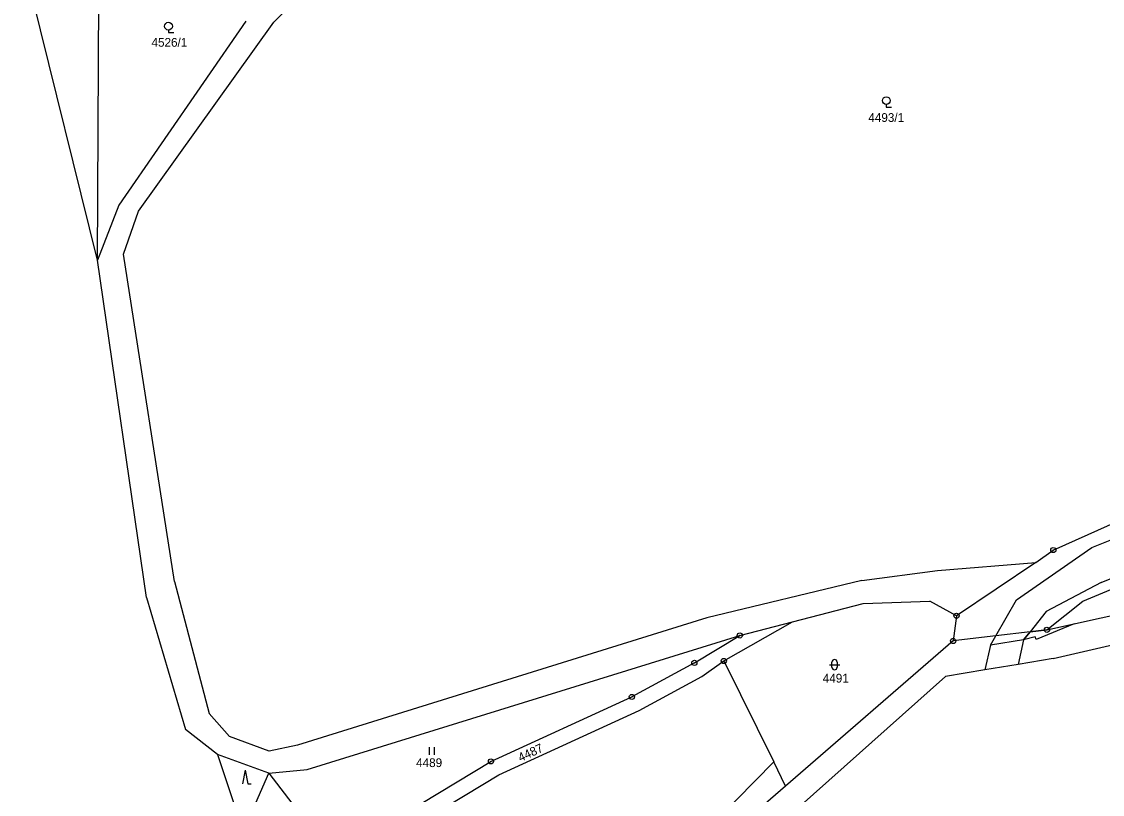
# Model space of a CAD drawing. Extents: x -593183 to -588034, y -1130415 to -1124994.
# Drawn here: x -588837.5 to -588627.5, y -1128985.4 to -1128835.3 of the extents above; entities that cross this region are included whole.
import ezdxf

# ---------------------------------------------------------------- set-up
doc = ezdxf.new("R2010")
doc.units = 0
for name, color, linetype in [('Vrstva 1', 7, 'Continuous'), ('Vrstva 13', 7, 'Continuous'), ('Vrstva 18', 7, 'Continuous'), ('Vrstva 24', 7, 'Continuous'), ('Vrstva 25', 7, 'Continuous'), ('Vrstva 27', 7, 'Continuous'), ('Vrstva 4', 7, 'Continuous')]:
    doc.layers.add(name, color=color, linetype=linetype)

msp = doc.modelspace()

# ---------------------------------------------------------------- linework, layer by layer
at = {"layer": 'Vrstva 1'}
for p, q in [((-588788.5, -1128835.39), (-588767.18, -1128814.3)), ((-588822.72, -1128881.64), (-588837.46, -1128821.98)), ((-588793.93, -1128835.24), (-588818.58, -1128870.94)), ((-588814.77, -1128872.13), (-588788.5, -1128835.39)), ((-588818.58, -1128870.94), (-588822.72, -1128881.64)), ((-588817.7, -1128880.47), (-588814.77, -1128872.13)), ((-588807.74, -1128944.06), (-588817.7, -1128880.47)), ((-588813.21, -1128947.14), (-588822.72, -1128881.64)), ((-588630.27, -1128934.93), (-588598.18, -1128920.31)), ((-588631.33, -1128947.86), (-588588.78, -1128929.9)), ((-588637.06, -1128937.92), (-588630.27, -1128934.93)), ((-588640.47, -1128940.34), (-588637.06, -1128937.92)), ((-588674.24, -1128943.82), (-588659.54, -1128941.91)), ((-588659.54, -1128941.91), (-588640.47, -1128940.34)), ((-588640.47, -1128940.34), (-588655.85, -1128950.68)), ((-588807.74, -1128944.06), (-588801, -1128969.65)), ((-588674.24, -1128943.82), (-588704.36, -1128951.06)), ((-588813.21, -1128947.14), (-588805.64, -1128972.78)), ((-588687.7, -1128951.83), (-588674.01, -1128948.27)), ((-588674.01, -1128948.27), (-588661.07, -1128947.85)), ((-588655.85, -1128950.68), (-588661.07, -1128947.85)), ((-588638.29, -1128953.41), (-588631.33, -1128947.86)), ((-588638.29, -1128953.41), (-588614.66, -1128948.14)), ((-588704.36, -1128951.06), (-588783.89, -1128975.79)), ((-588701.07, -1128959.46), (-588687.7, -1128951.83)), ((-588697.96, -1128954.5), (-588687.7, -1128951.83)), ((-588655.85, -1128950.68), (-588656.52, -1128955.58)), ((-588781.98, -1128980.53), (-588697.96, -1128954.5)), ((-588706.78, -1128959.83), (-588697.96, -1128954.5)), ((-588648.24, -1128954.59), (-588656.52, -1128955.58)), ((-588641.58, -1128953.8), (-588648.24, -1128954.59)), ((-588638.29, -1128953.41), (-588641.58, -1128953.8)), ((-588656.52, -1128955.58), (-588689.05, -1128983.74)), ((-588706.78, -1128959.83), (-588718.92, -1128966.44)), ((-588705.34, -1128962.47), (-588701.07, -1128959.46)), ((-588701.07, -1128959.46), (-588691.37, -1128979.05)), ((-588717.48, -1128969.08), (-588705.34, -1128962.47)), ((-588746.3, -1128978.96), (-588718.92, -1128966.44)), ((-588744.75, -1128981.54), (-588717.48, -1128969.08)), ((-588797.1, -1128974.13), (-588801, -1128969.65)), ((-588799.43, -1128977.61), (-588805.64, -1128972.78)), ((-588789.38, -1128977), (-588797.1, -1128974.13)), ((-588783.89, -1128975.79), (-588789.38, -1128977)), ((-588789.46, -1128981.26), (-588799.43, -1128977.61)), ((-588799.43, -1128977.61), (-588795.76, -1128988.5)), ((-588759.71, -1128987.05), (-588746.3, -1128978.96)), ((-588743.51, -1129031.96), (-588691.37, -1128979.05)), ((-588689.05, -1128983.74), (-588691.37, -1128979.05)), ((-588793.51, -1128990.48), (-588789.46, -1128981.26)), ((-588789.46, -1128981.26), (-588781.98, -1128980.53)), ((-588789.46, -1128981.26), (-588774.99, -1129000.05)), ((-588758.16, -1128989.63), (-588744.75, -1128981.54)), ((-588689.05, -1128983.74), (-588720.84, -1129011.26))]:
    msp.add_line(p, q, dxfattribs=at)
at = {"layer": 'Vrstva 13'}
for p, q in [((-588637.09, -1128959), (-588614.48, -1128953.73)), ((-588637.09, -1128959), (-588643.86, -1128960.12)), ((-588643.86, -1128960.12), (-588650.33, -1128961.19)), ((-588718, -1129015.93), (-588657.97, -1128962.45)), ((-588650.33, -1128961.19), (-588657.97, -1128962.45))]:
    msp.add_line(p, q, dxfattribs=at)
at = {"layer": 'Vrstva 24'}
for centre, radius in [((-588637.06, -1128937.92), 0.5), ((-588637.06, -1128937.92), 0.0327), ((-588655.85, -1128950.68), 0.5), ((-588655.85, -1128950.68), 0.0327), ((-588697.96, -1128954.5), 0.5), ((-588697.96, -1128954.5), 0.0327), ((-588638.29, -1128953.41), 0.5), ((-588638.29, -1128953.41), 0.0327), ((-588656.52, -1128955.58), 0.5), ((-588656.52, -1128955.58), 0.0327), ((-588701.07, -1128959.46), 0.5), ((-588706.78, -1128959.83), 0.5), ((-588706.78, -1128959.83), 0.0327), ((-588701.07, -1128959.46), 0.0327), ((-588718.92, -1128966.44), 0.5), ((-588718.92, -1128966.44), 0.0327), ((-588746.3, -1128978.96), 0.5), ((-588746.3, -1128978.96), 0.0327)]:
    msp.add_circle(centre, radius, dxfattribs=at)
at = {"layer": 'Vrstva 25'}
for p, q in [((-588808.93, -1128836.95), (-588808.93, -1128837.45)), ((-588808.93, -1128837.45), (-588807.91, -1128837.45)), ((-588669.5, -1128851.4), (-588669.5, -1128851.9)), ((-588669.5, -1128851.9), (-588668.48, -1128851.9)), ((-588680.55, -1128960.18), (-588678.55, -1128960.18)), ((-588680.05, -1128960.68), (-588680.05, -1128959.68)), ((-588679.05, -1128959.68), (-588679.05, -1128960.68)), ((-588758.3, -1128976.19), (-588758.3, -1128977.69)), ((-588757.28, -1128977.69), (-588757.28, -1128976.19)), ((-588794.04, -1128980.65), (-588794.54, -1128983.33)), ((-588794.04, -1128980.65), (-588793.55, -1128983.33)), ((-588793.55, -1128983.33), (-588792.88, -1128983.33))]:
    msp.add_line(p, q, dxfattribs=at)
for centre in [(-588808.93, -1128836.2), (-588669.5, -1128850.65)]:
    msp.add_circle(centre, 0.75, dxfattribs=at)
for centre, start, end in [((-588679.55, -1128959.68), 90, 180), ((-588679.55, -1128960.68), 180, 270), ((-588679.55, -1128959.68), 0, 90), ((-588679.55, -1128960.68), 270, 0)]:
    msp.add_arc(centre, 0.5, start, end, dxfattribs=at)
at = {"layer": 'Vrstva 27'}
for p, q in [((-588632.99, -1128952.23), (-588640.36, -1128955.3)), ((-588638.29, -1128953.41), (-588632.99, -1128952.23)), ((-588642.82, -1128955.38), (-588641.58, -1128953.8)), ((-588640.58, -1128954.75), (-588642.82, -1128955.38)), ((-588641.58, -1128953.8), (-588638.29, -1128953.41)), ((-588640.36, -1128955.3), (-588640.58, -1128954.75))]:
    msp.add_line(p, q, dxfattribs=at)
at = {"layer": 'Vrstva 4'}
for p, q in [((-588822.72, -1128881.64), (-588822.23, -1128789.51)), ((-588629.59, -1128937.44), (-588596.29, -1128924.14)), ((-588627.74, -1128944.24), (-588589.79, -1128928.89)), ((-588644.22, -1128947.61), (-588629.59, -1128937.44)), ((-588627.74, -1128944.24), (-588638.46, -1128949.84)), ((-588648.24, -1128954.59), (-588644.22, -1128947.61)), ((-588638.46, -1128949.84), (-588641.58, -1128953.8)), ((-588649.26, -1128956.37), (-588648.24, -1128954.59)), ((-588641.58, -1128953.8), (-588642.82, -1128955.38)), ((-588649.26, -1128956.37), (-588650.33, -1128961.19)), ((-588642.82, -1128955.38), (-588649.26, -1128956.37)), ((-588642.82, -1128955.38), (-588643.86, -1128960.12))]:
    msp.add_line(p, q, dxfattribs=at)

# ---------------------------------------------------------------- texts
at = {"layer": 'Vrstva 18'}
for s, p in [('4526/1', (-588812.23, -1128840.19)), ('4493/1', (-588672.99, -1128854.79)), ('4491', (-588681.84, -1128963.65)), ('4489', (-588760.83, -1128980.06))]:
    msp.add_text(s, height=1.7, dxfattribs=at).set_placement(p)
msp.add_text('4487', height=1.7, rotation=24.8086, dxfattribs=at).set_placement((-588740.56, -1128979.09))

doc.saveas('drawing.dxf')
